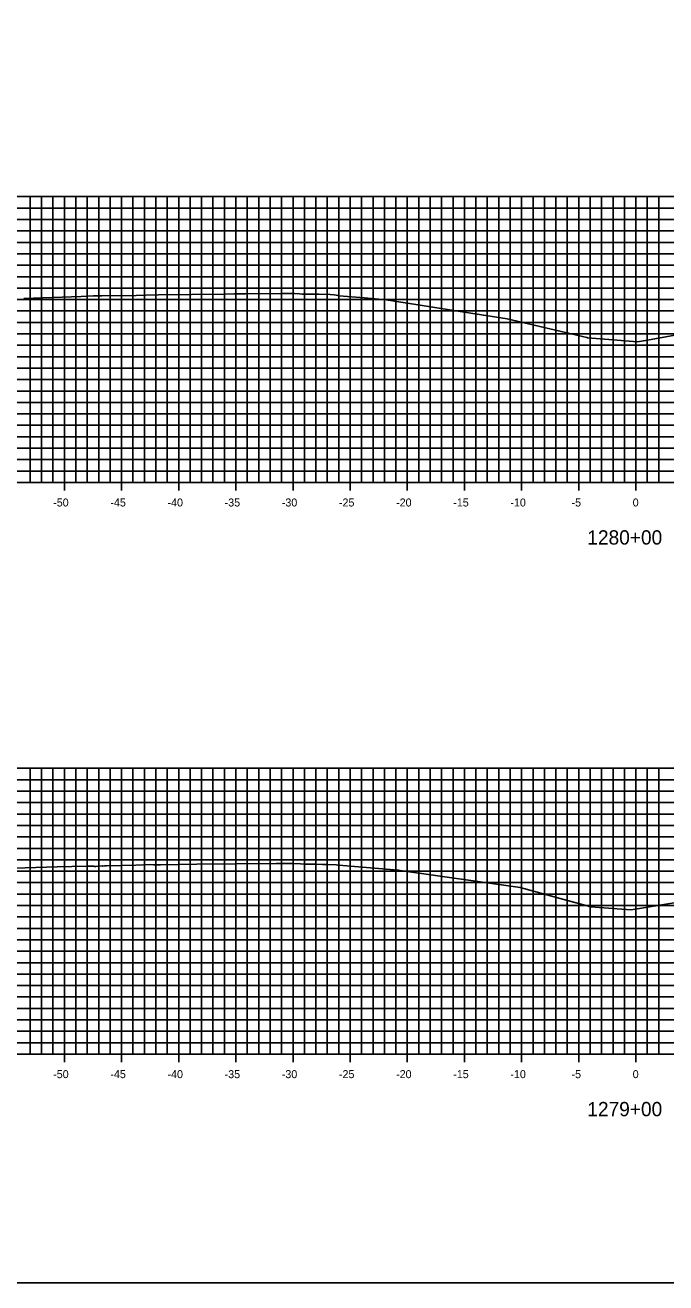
# Model space of a CAD drawing. Extents: x 674939 to 678919, y 750652 to 765176.
# Drawn here: x 678695.1 to 678751.2, y 762886.3 to 762996.3 of the extents above; entities that cross this region are included whole.
import ezdxf

# ---------------------------------------------------------------- set-up
doc = ezdxf.new("R2010")
doc.units = 0
for name, color, linetype in [('R_Axis', 7, 'Continuous'), ('R_Axis Annot', 7, 'Continuous'), ('R_Exist Surface', 7, 'Continuous'), ('R_Grid', 7, 'Continuous'), ('R_No Plot', 7, 'Continuous')]:
    doc.layers.add(name, color=color, linetype=linetype)

msp = doc.modelspace()

# ---------------------------------------------------------------- linework, layer by layer
at = {"layer": 'R_Axis'}
for p, q in [((678698.53, 762955.59), (678698.53, 762956.99)), ((678703.53, 762955.59), (678703.53, 762956.99)), ((678708.53, 762955.59), (678708.53, 762956.99)), ((678713.53, 762955.59), (678713.53, 762956.99)), ((678718.53, 762955.59), (678718.53, 762956.99)), ((678723.53, 762955.59), (678723.53, 762956.99)), ((678728.53, 762955.59), (678728.53, 762956.99)), ((678733.53, 762955.59), (678733.53, 762956.99)), ((678738.53, 762955.59), (678738.53, 762956.99)), ((678743.53, 762955.59), (678743.53, 762956.99)), ((678748.53, 762955.59), (678748.53, 762956.99)), ((678598.53, 762956.29), (678898.53, 762956.29)), ((678598.53, 762906.29), (678898.53, 762906.29)), ((678698.53, 762905.59), (678698.53, 762906.99)), ((678703.53, 762905.59), (678703.53, 762906.99)), ((678708.53, 762905.59), (678708.53, 762906.99)), ((678713.53, 762905.59), (678713.53, 762906.99)), ((678718.53, 762905.59), (678718.53, 762906.99)), ((678723.53, 762905.59), (678723.53, 762906.99)), ((678728.53, 762905.59), (678728.53, 762906.99)), ((678733.53, 762905.59), (678733.53, 762906.99)), ((678738.53, 762905.59), (678738.53, 762906.99)), ((678743.53, 762905.59), (678743.53, 762906.99)), ((678748.53, 762905.59), (678748.53, 762906.99))]:
    msp.add_line(p, q, dxfattribs=at)
at = {"layer": 'R_Exist Surface'}
for points in [[(678694.99, 762972.39), (678700.01, 762972.56), (678701.07, 762972.6), (678701.79, 762972.6), (678704.82, 762972.65), (678705.66, 762972.68), (678706.77, 762972.69), (678712.54, 762972.77), (678713.38, 762972.79), (678714.38, 762972.79), (678717.56, 762972.81), (678717.91, 762972.82), (678718.53, 762972.81), (678718.57, 762972.81), (678718.67, 762972.81), (678719.1, 762972.78), (678719.32, 762972.77), (678720.33, 762972.76), (678720.78, 762972.76), (678721.79, 762972.72), (678722.12, 762972.7), (678722.49, 762972.63), (678722.58, 762972.61), (678724.77, 762972.43), (678726.68, 762972.26), (678734.1, 762971.11), (678737.26, 762970.61), (678744.23, 762968.97), (678744.31, 762968.95), (678746.16, 762968.8), (678748.67, 762968.6), (678749.36, 762968.72), (678756.29, 762969.96)], [(678694.16, 762922.55), (678697.91, 762922.66), (678700.45, 762922.73), (678700.94, 762922.72), (678701.09, 762922.73), (678701.17, 762922.71), (678701.29, 762922.7), (678701.45, 762922.72), (678701.82, 762922.75), (678701.9, 762922.74), (678702.05, 762922.76), (678702.21, 762922.75), (678704.78, 762922.82), (678706.09, 762922.87), (678706.33, 762922.86), (678706.94, 762922.86), (678710.12, 762922.9), (678717.06, 762922.97), (678718.23, 762922.97), (678718.43, 762922.97), (678718.47, 762922.97), (678718.57, 762922.97), (678719.18, 762922.94), (678719.57, 762922.92), (678720.55, 762922.9), (678721.1, 762922.89), (678721.56, 762922.88), (678722.3, 762922.85), (678722.44, 762922.82), (678722.53, 762922.81), (678727.72, 762922.37), (678727.78, 762922.36), (678727.92, 762922.34), (678738.41, 762920.87), (678742.22, 762919.83), (678744.6, 762919.18), (678746.89, 762919.01), (678748.12, 762918.9), (678753.49, 762919.78)]]:
    msp.add_lwpolyline(points, dxfattribs=at)
at = {"layer": 'R_Grid'}
for p, q in [((678598.53, 762981.29), (678898.53, 762981.29)), ((678695.53, 762956.29), (678695.53, 762981.29)), ((678696.53, 762956.29), (678696.53, 762981.29)), ((678697.53, 762956.29), (678697.53, 762981.29)), ((678698.53, 762956.29), (678698.53, 762981.29)), ((678699.53, 762956.29), (678699.53, 762981.29)), ((678700.53, 762956.29), (678700.53, 762981.29)), ((678701.53, 762956.29), (678701.53, 762981.29)), ((678702.53, 762956.29), (678702.53, 762981.29)), ((678703.53, 762956.29), (678703.53, 762981.29)), ((678704.53, 762956.29), (678704.53, 762981.29)), ((678705.53, 762956.29), (678705.53, 762981.29)), ((678706.53, 762956.29), (678706.53, 762981.29)), ((678707.53, 762956.29), (678707.53, 762981.29)), ((678708.53, 762956.29), (678708.53, 762981.29)), ((678709.53, 762956.29), (678709.53, 762981.29)), ((678710.53, 762956.29), (678710.53, 762981.29)), ((678711.53, 762956.29), (678711.53, 762981.29)), ((678712.53, 762956.29), (678712.53, 762981.29)), ((678713.53, 762956.29), (678713.53, 762981.29)), ((678714.53, 762956.29), (678714.53, 762981.29)), ((678715.53, 762956.29), (678715.53, 762981.29)), ((678716.53, 762956.29), (678716.53, 762981.29)), ((678717.53, 762956.29), (678717.53, 762981.29)), ((678718.53, 762956.29), (678718.53, 762981.29)), ((678719.53, 762956.29), (678719.53, 762981.29)), ((678720.53, 762956.29), (678720.53, 762981.29)), ((678721.53, 762956.29), (678721.53, 762981.29)), ((678722.53, 762956.29), (678722.53, 762981.29)), ((678723.53, 762956.29), (678723.53, 762981.29)), ((678724.53, 762956.29), (678724.53, 762981.29)), ((678725.53, 762956.29), (678725.53, 762981.29)), ((678726.53, 762956.29), (678726.53, 762981.29)), ((678727.53, 762956.29), (678727.53, 762981.29)), ((678728.53, 762956.29), (678728.53, 762981.29)), ((678729.53, 762956.29), (678729.53, 762981.29)), ((678730.53, 762956.29), (678730.53, 762981.29)), ((678731.53, 762956.29), (678731.53, 762981.29)), ((678732.53, 762956.29), (678732.53, 762981.29)), ((678733.53, 762956.29), (678733.53, 762981.29)), ((678734.53, 762956.29), (678734.53, 762981.29)), ((678735.53, 762956.29), (678735.53, 762981.29)), ((678736.53, 762956.29), (678736.53, 762981.29)), ((678737.53, 762956.29), (678737.53, 762981.29)), ((678738.53, 762956.29), (678738.53, 762981.29)), ((678739.53, 762956.29), (678739.53, 762981.29)), ((678740.53, 762956.29), (678740.53, 762981.29)), ((678741.53, 762956.29), (678741.53, 762981.29)), ((678742.53, 762956.29), (678742.53, 762981.29)), ((678743.53, 762956.29), (678743.53, 762981.29)), ((678744.53, 762956.29), (678744.53, 762981.29)), ((678745.53, 762956.29), (678745.53, 762981.29)), ((678746.53, 762956.29), (678746.53, 762981.29)), ((678747.53, 762956.29), (678747.53, 762981.29)), ((678748.53, 762956.29), (678748.53, 762981.29)), ((678749.53, 762956.29), (678749.53, 762981.29)), ((678750.53, 762956.29), (678750.53, 762981.29)), ((678598.53, 762980.29), (678898.53, 762980.29)), ((678598.53, 762979.29), (678898.53, 762979.29)), ((678598.53, 762978.29), (678898.53, 762978.29)), ((678598.53, 762977.29), (678898.53, 762977.29)), ((678598.53, 762976.29), (678898.53, 762976.29)), ((678598.53, 762975.29), (678898.53, 762975.29)), ((678598.53, 762974.29), (678898.53, 762974.29)), ((678598.53, 762973.29), (678898.53, 762973.29)), ((678598.53, 762972.29), (678898.53, 762972.29)), ((678598.53, 762971.29), (678898.53, 762971.29)), ((678598.53, 762970.29), (678898.53, 762970.29)), ((678598.53, 762969.29), (678898.53, 762969.29)), ((678598.53, 762968.29), (678898.53, 762968.29)), ((678598.53, 762967.29), (678898.53, 762967.29)), ((678598.53, 762966.29), (678898.53, 762966.29)), ((678598.53, 762965.29), (678898.53, 762965.29)), ((678598.53, 762964.29), (678898.53, 762964.29)), ((678598.53, 762963.29), (678898.53, 762963.29)), ((678598.53, 762962.29), (678898.53, 762962.29)), ((678598.53, 762961.29), (678898.53, 762961.29)), ((678598.53, 762960.29), (678898.53, 762960.29)), ((678598.53, 762959.29), (678898.53, 762959.29)), ((678598.53, 762958.29), (678898.53, 762958.29)), ((678598.53, 762957.29), (678898.53, 762957.29)), ((678598.53, 762956.29), (678898.53, 762956.29)), ((678598.53, 762931.29), (678898.53, 762931.29)), ((678695.53, 762906.29), (678695.53, 762931.29)), ((678696.53, 762906.29), (678696.53, 762931.29)), ((678697.53, 762906.29), (678697.53, 762931.29)), ((678698.53, 762906.29), (678698.53, 762931.29)), ((678699.53, 762906.29), (678699.53, 762931.29)), ((678700.53, 762906.29), (678700.53, 762931.29)), ((678701.53, 762906.29), (678701.53, 762931.29)), ((678702.53, 762906.29), (678702.53, 762931.29)), ((678703.53, 762906.29), (678703.53, 762931.29)), ((678704.53, 762906.29), (678704.53, 762931.29)), ((678705.53, 762906.29), (678705.53, 762931.29)), ((678706.53, 762906.29), (678706.53, 762931.29)), ((678707.53, 762906.29), (678707.53, 762931.29)), ((678708.53, 762906.29), (678708.53, 762931.29)), ((678709.53, 762906.29), (678709.53, 762931.29)), ((678710.53, 762906.29), (678710.53, 762931.29)), ((678711.53, 762906.29), (678711.53, 762931.29)), ((678712.53, 762906.29), (678712.53, 762931.29)), ((678713.53, 762906.29), (678713.53, 762931.29)), ((678714.53, 762906.29), (678714.53, 762931.29)), ((678715.53, 762906.29), (678715.53, 762931.29)), ((678716.53, 762906.29), (678716.53, 762931.29)), ((678717.53, 762906.29), (678717.53, 762931.29)), ((678718.53, 762906.29), (678718.53, 762931.29)), ((678719.53, 762906.29), (678719.53, 762931.29)), ((678720.53, 762906.29), (678720.53, 762931.29)), ((678721.53, 762906.29), (678721.53, 762931.29)), ((678722.53, 762906.29), (678722.53, 762931.29)), ((678723.53, 762906.29), (678723.53, 762931.29)), ((678724.53, 762906.29), (678724.53, 762931.29)), ((678725.53, 762906.29), (678725.53, 762931.29)), ((678726.53, 762906.29), (678726.53, 762931.29)), ((678727.53, 762906.29), (678727.53, 762931.29)), ((678728.53, 762906.29), (678728.53, 762931.29)), ((678729.53, 762906.29), (678729.53, 762931.29)), ((678730.53, 762906.29), (678730.53, 762931.29)), ((678731.53, 762906.29), (678731.53, 762931.29)), ((678732.53, 762906.29), (678732.53, 762931.29)), ((678733.53, 762906.29), (678733.53, 762931.29)), ((678734.53, 762906.29), (678734.53, 762931.29)), ((678735.53, 762906.29), (678735.53, 762931.29)), ((678736.53, 762906.29), (678736.53, 762931.29)), ((678737.53, 762906.29), (678737.53, 762931.29)), ((678738.53, 762906.29), (678738.53, 762931.29)), ((678739.53, 762906.29), (678739.53, 762931.29)), ((678740.53, 762906.29), (678740.53, 762931.29)), ((678741.53, 762906.29), (678741.53, 762931.29)), ((678742.53, 762906.29), (678742.53, 762931.29)), ((678743.53, 762906.29), (678743.53, 762931.29)), ((678744.53, 762906.29), (678744.53, 762931.29)), ((678745.53, 762906.29), (678745.53, 762931.29)), ((678746.53, 762906.29), (678746.53, 762931.29)), ((678747.53, 762906.29), (678747.53, 762931.29)), ((678748.53, 762906.29), (678748.53, 762931.29)), ((678749.53, 762906.29), (678749.53, 762931.29)), ((678750.53, 762906.29), (678750.53, 762931.29)), ((678598.53, 762930.29), (678898.53, 762930.29)), ((678598.53, 762929.29), (678898.53, 762929.29)), ((678598.53, 762928.29), (678898.53, 762928.29)), ((678598.53, 762927.29), (678898.53, 762927.29)), ((678598.53, 762926.29), (678898.53, 762926.29)), ((678598.53, 762925.29), (678898.53, 762925.29)), ((678598.53, 762924.29), (678898.53, 762924.29)), ((678598.53, 762923.29), (678898.53, 762923.29)), ((678598.53, 762922.29), (678898.53, 762922.29)), ((678598.53, 762921.29), (678898.53, 762921.29)), ((678598.53, 762920.29), (678898.53, 762920.29)), ((678598.53, 762919.29), (678898.53, 762919.29)), ((678598.53, 762918.29), (678898.53, 762918.29)), ((678598.53, 762917.29), (678898.53, 762917.29)), ((678598.53, 762916.29), (678898.53, 762916.29)), ((678598.53, 762915.29), (678898.53, 762915.29)), ((678598.53, 762914.29), (678898.53, 762914.29)), ((678598.53, 762913.29), (678898.53, 762913.29)), ((678598.53, 762912.29), (678898.53, 762912.29)), ((678598.53, 762911.29), (678898.53, 762911.29)), ((678598.53, 762910.29), (678898.53, 762910.29)), ((678598.53, 762909.29), (678898.53, 762909.29)), ((678598.53, 762908.29), (678898.53, 762908.29)), ((678598.53, 762907.29), (678898.53, 762907.29)), ((678598.53, 762906.29), (678898.53, 762906.29))]:
    msp.add_line(p, q, dxfattribs=at)
at = {"layer": 'R_No Plot'}
msp.add_lwpolyline([(678578.53, 762886.29), (678918.53, 762886.29), (678918.53, 763106.29), (678578.53, 763106.29)], close=True, dxfattribs=at)

# ---------------------------------------------------------------- texts
at = {"layer": 'R_Axis Annot'}
for s, height, p in [('-50', 0.7, (678697.55, 762954.19)), ('-45', 0.7, (678702.55, 762954.19)), ('-40', 0.7, (678707.55, 762954.19)), ('-35', 0.7, (678712.55, 762954.19)), ('-30', 0.7, (678717.55, 762954.19)), ('-25', 0.7, (678722.55, 762954.19)), ('-20', 0.7, (678727.55, 762954.19)), ('-15', 0.7, (678732.55, 762954.19)), ('-10', 0.7, (678737.55, 762954.19)), ('-5', 0.7, (678742.9, 762954.19)), ('0', 0.7, (678748.25, 762954.19)), ('1280+00', 1.25, (678744.28, 762950.86)), ('-50', 0.7, (678697.55, 762904.19)), ('-45', 0.7, (678702.55, 762904.19)), ('-40', 0.7, (678707.55, 762904.19)), ('-35', 0.7, (678712.55, 762904.19)), ('-30', 0.7, (678717.55, 762904.19)), ('-25', 0.7, (678722.55, 762904.19)), ('-20', 0.7, (678727.55, 762904.19)), ('-15', 0.7, (678732.55, 762904.19)), ('-10', 0.7, (678737.55, 762904.19)), ('-5', 0.7, (678742.9, 762904.19)), ('0', 0.7, (678748.25, 762904.19)), ('1279+00', 1.25, (678744.28, 762900.86))]:
    msp.add_text(s, height=height, dxfattribs=at).set_placement(p)

doc.saveas('drawing.dxf')
